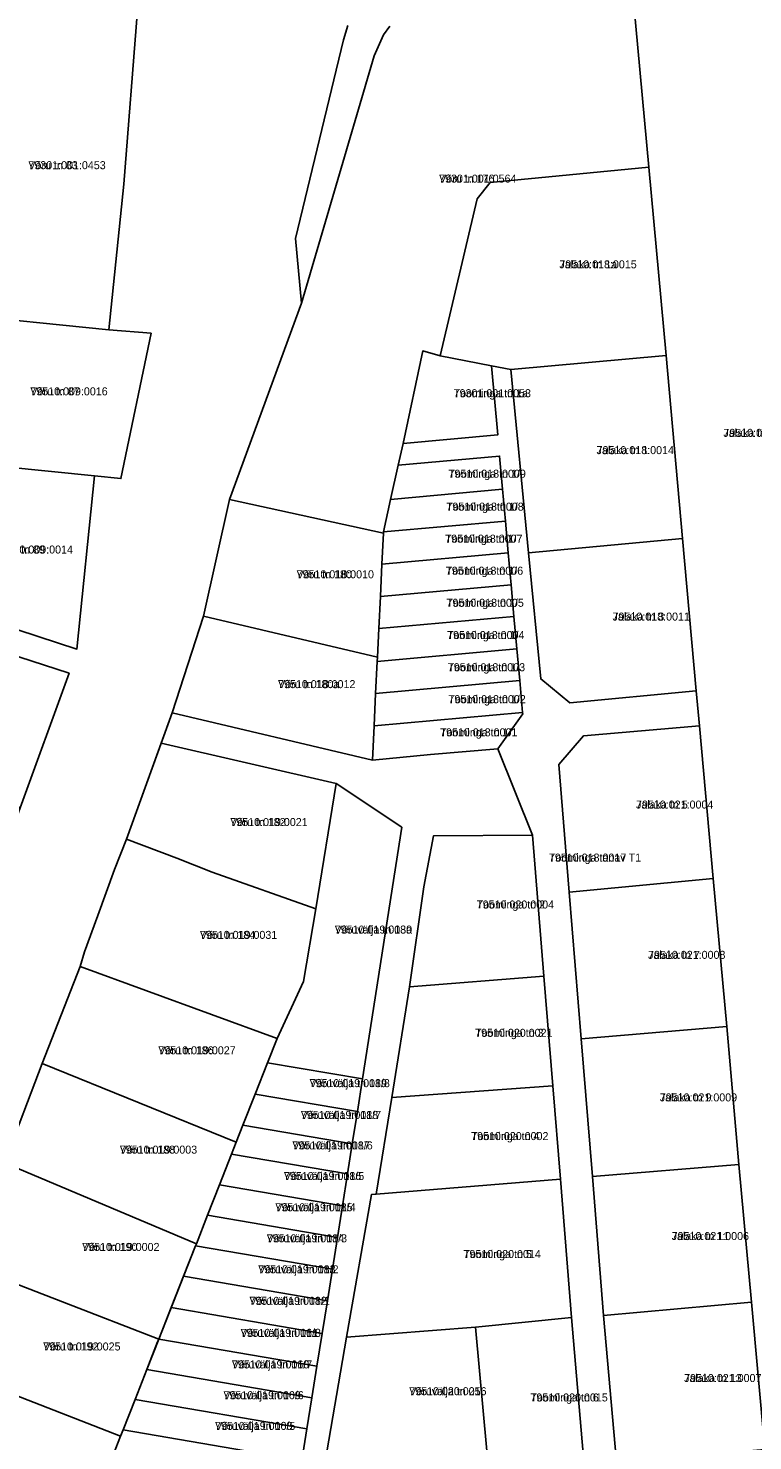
# Model space of a CAD drawing. Extents: x 643847 to 663718, y 6468443 to 6482775.
# Drawn here: x 659233.9 to 659369.8, y 6471257.8 to 6471522.5 of the extents above; entities that cross this region are included whole.
import ezdxf

# ---------------------------------------------------------------- set-up
doc = ezdxf.new("R2010")
doc.units = 0
for name, color, linetype in [('L_AADRESS', 7, 'Continuous'), ('PIIR', 7, 'Continuous'), ('TUNNUS', 7, 'Continuous')]:
    doc.layers.add(name, color=color, linetype=linetype)

msp = doc.modelspace()

# ---------------------------------------------------------------- linework, layer by layer
at = {"layer": 'PIIR'}
for points in [[(659372.07, 6471256.11), (659369.55, 6471283.74), (659367.19, 6471309.53), (659364.92, 6471335.44), (659362.35, 6471363.18), (659359.81, 6471391.77), (659359.2, 6471398.35), (659356.62, 6471426.9), (659353.53, 6471461.15), (659350.28, 6471496.5), (659347.41, 6471527.67), (659346.65, 6471536.07), (659343.05, 6471538.07), (659339.48, 6471539.32), (659335.08, 6471540), (659379.99, 6471554.62)], [(659172.33, 6471217.52), (659190.04, 6471263.38), (659193.61, 6471272.61), (659200.97, 6471291.29), (659206.83, 6471306.43), (659218.63, 6471338.59), (659225.4, 6471357.14), (659232.41, 6471376.4), (659241.61, 6471401.62), (659208.77, 6471412.28), (659204.28, 6471409.83), (659201.66, 6471420.56), (659209.98, 6471416.96), (659243.06, 6471406.15), (659246.34, 6471438.6), (659251.31, 6471438.1), (659256.98, 6471465.36), (659249.04, 6471466.01), (659251.84, 6471493.3), (659254.42, 6471525.93)], [(659347.41, 6471527.67), (659350.28, 6471496.5), (659320.56, 6471493.63), (659318.09, 6471490.57), (659311.19, 6471461.12), (659307.9, 6471462.03), (659304.25, 6471444.69), (659303.33, 6471440.64), (659301.88, 6471434.21), (659300.58, 6471428.1), (659300.56, 6471427.85), (659271.69, 6471434.18), (659285.16, 6471470.96), (659298.83, 6471517.34), (659300.57, 6471521.3), (659301.73, 6471522.91)], [(659293.84, 6471523.06), (659293.08, 6471520.32), (659284.08, 6471483.09), (659285.16, 6471470.96), (659271.69, 6471434.18), (659266.8, 6471412.32), (659260.94, 6471394.17), (659252.39, 6471370.52), (659250.13, 6471364.86), (659246.98, 6471356.23), (659244.47, 6471349.41), (659243.69, 6471346.68), (659236.54, 6471328.46), (659229.47, 6471309.85), (659222.21, 6471290.78), (659215.12, 6471272.69), (659207.74, 6471253.86)], [(659301.73, 6471522.91), (659300.57, 6471521.3), (659298.83, 6471517.34), (659285.16, 6471470.96), (659284.08, 6471483.09), (659293.08, 6471520.32), (659293.84, 6471523.06)], [(659338.38, 6471251.03), (659335.78, 6471280.87), (659333.73, 6471306.8), (659332.3, 6471324.26), (659330.64, 6471344.87), (659328.49, 6471371.27), (659321.96, 6471387.47), (659326.65, 6471394.02), (659326.62, 6471394.27), (659326.09, 6471400.23), (659325.56, 6471406.17), (659325.02, 6471412.24), (659324.48, 6471418.17), (659323.94, 6471424.2), (659323.42, 6471430.12), (659322.88, 6471436.1), (659322.32, 6471442.32), (659303.33, 6471440.64), (659304.25, 6471444.69), (659321.96, 6471446.29), (659320.81, 6471459.24), (659324.4, 6471458.53), (659327.75, 6471424.2), (659330.05, 6471400.57), (659335.5, 6471396.07), (659359.2, 6471398.35), (659359.81, 6471391.77), (659338.03, 6471389.88), (659333.45, 6471384.49), (659335.39, 6471360.58), (659337.62, 6471333.1), (659339.71, 6471307.29), (659341.82, 6471281.22), (659344.26, 6471253.81)], [(659285.25, 6471254.08), (659286.2, 6471259.99), (659287.13, 6471265.82), (659288.06, 6471271.75), (659289.04, 6471277.88), (659290.02, 6471284), (659290.96, 6471289.91), (659291.9, 6471295.84), (659292.85, 6471301.77), (659293.8, 6471307.8), (659294.7, 6471313.42), (659295.66, 6471319.45), (659296.63, 6471325.57), (659304, 6471372.76), (659291.69, 6471380.93), (659258.85, 6471388.49), (659260.94, 6471394.17), (659298.47, 6471385.34), (659309.39, 6471386.39), (659321.96, 6471387.47), (659328.49, 6471371.27), (659309.95, 6471371.16), (659308.14, 6471361.59), (659305.42, 6471342.82), (659302.1, 6471322.08), (659299.19, 6471303.99), (659298.27, 6471303.91), (659293.64, 6471277.21), (659289.56, 6471253.51)]]:
    msp.add_lwpolyline(points, dxfattribs=at)
for points in [[(659249.04, 6471466.01), (659219.42, 6471468.98), (659222.1, 6471496.25), (659216.92, 6471496.82), (659216.28, 6471501.43), (659213.49, 6471521.87), (659233.09, 6471524.63), (659254.42, 6471525.93), (659251.84, 6471493.3)], [(659353.53, 6471461.15), (659324.4, 6471458.53), (659320.81, 6471459.24), (659311.19, 6471461.12), (659318.09, 6471490.57), (659320.56, 6471493.63), (659350.28, 6471496.5)], [(659251.31, 6471438.1), (659246.34, 6471438.6), (659212.78, 6471441.97), (659215.85, 6471469.32), (659219.42, 6471468.98), (659249.04, 6471466.01), (659256.98, 6471465.36)], [(659304.25, 6471444.69), (659307.9, 6471462.03), (659311.19, 6471461.12), (659320.81, 6471459.24), (659321.96, 6471446.29)], [(659356.62, 6471426.9), (659327.75, 6471424.2), (659324.4, 6471458.53), (659353.53, 6471461.15)], [(659243.06, 6471406.15), (659209.98, 6471416.96), (659212.78, 6471441.97), (659246.34, 6471438.6)], [(659322.88, 6471436.1), (659301.88, 6471434.21), (659303.33, 6471440.64), (659322.32, 6471442.32)], [(659323.42, 6471430.12), (659300.58, 6471428.1), (659301.88, 6471434.21), (659322.88, 6471436.1)], [(659271.69, 6471434.18), (659300.56, 6471427.85), (659300.26, 6471422.07), (659299.96, 6471415.98), (659299.67, 6471409.98), (659299.4, 6471404.66), (659266.8, 6471412.32)], [(659323.94, 6471424.2), (659300.26, 6471422.07), (659300.56, 6471427.85), (659300.58, 6471428.1), (659323.42, 6471430.12)], [(659359.2, 6471398.35), (659335.5, 6471396.07), (659330.05, 6471400.57), (659327.75, 6471424.2), (659356.62, 6471426.9)], [(659324.48, 6471418.17), (659299.96, 6471415.98), (659300.26, 6471422.07), (659323.94, 6471424.2)], [(659325.02, 6471412.24), (659299.67, 6471409.98), (659299.96, 6471415.98), (659324.48, 6471418.17)], [(659241.61, 6471401.62), (659232.41, 6471376.4), (659194.35, 6471388.67), (659201.16, 6471407.88), (659204.28, 6471409.83), (659208.77, 6471412.28)], [(659266.8, 6471412.32), (659299.4, 6471404.66), (659299.36, 6471403.83), (659299.07, 6471397.82), (659298.78, 6471391.78), (659298.47, 6471385.34), (659260.94, 6471394.17)], [(659325.56, 6471406.17), (659299.36, 6471403.83), (659299.4, 6471404.66), (659299.67, 6471409.98), (659325.02, 6471412.24)], [(659326.09, 6471400.23), (659299.07, 6471397.82), (659299.36, 6471403.83), (659325.56, 6471406.17)], [(659326.62, 6471394.27), (659298.78, 6471391.78), (659299.07, 6471397.82), (659326.09, 6471400.23)], [(659326.65, 6471394.02), (659321.96, 6471387.47), (659309.39, 6471386.39), (659298.47, 6471385.34), (659298.78, 6471391.78), (659326.62, 6471394.27)], [(659362.35, 6471363.18), (659335.39, 6471360.58), (659333.45, 6471384.49), (659338.03, 6471389.88), (659359.81, 6471391.77)], [(659258.85, 6471388.49), (659291.69, 6471380.93), (659287.85, 6471357.46), (659268.41, 6471364.33), (659261.81, 6471366.96), (659252.39, 6471370.52)], [(659304, 6471372.76), (659296.63, 6471325.57), (659278.81, 6471328.63), (659280.64, 6471333.14), (659285.56, 6471343.84), (659287.85, 6471357.46), (659291.69, 6471380.93)], [(659252.39, 6471370.52), (659261.81, 6471366.96), (659268.41, 6471364.33), (659287.85, 6471357.46), (659285.55, 6471343.82), (659280.64, 6471333.14), (659243.69, 6471346.68), (659244.47, 6471349.41), (659246.98, 6471356.23), (659250.13, 6471364.86)], [(659330.64, 6471344.87), (659305.42, 6471342.82), (659308.14, 6471361.59), (659309.95, 6471371.16), (659328.49, 6471371.27)], [(659364.92, 6471335.44), (659337.62, 6471333.1), (659335.39, 6471360.58), (659362.35, 6471363.18)], [(659243.69, 6471346.68), (659280.64, 6471333.14), (659278.81, 6471328.63), (659276.48, 6471322.74), (659274.2, 6471316.93), (659272.93, 6471313.72), (659236.54, 6471328.46)], [(659332.3, 6471324.26), (659302.1, 6471322.08), (659305.42, 6471342.82), (659330.64, 6471344.87)], [(659367.19, 6471309.53), (659339.71, 6471307.29), (659337.62, 6471333.1), (659364.92, 6471335.44)], [(659236.54, 6471328.46), (659272.93, 6471313.72), (659272.07, 6471311.51), (659269.79, 6471305.72), (659267.54, 6471300.02), (659265.46, 6471294.7), (659229.47, 6471309.85)], [(659295.66, 6471319.45), (659276.48, 6471322.74), (659278.81, 6471328.63), (659296.63, 6471325.57)], [(659294.7, 6471313.42), (659274.2, 6471316.93), (659276.48, 6471322.74), (659295.66, 6471319.45)], [(659299.19, 6471303.99), (659302.1, 6471322.08), (659332.3, 6471324.26), (659333.73, 6471306.8)], [(659293.8, 6471307.8), (659272.07, 6471311.51), (659272.93, 6471313.72), (659274.2, 6471316.93), (659294.7, 6471313.42)], [(659292.85, 6471301.77), (659269.79, 6471305.72), (659272.07, 6471311.51), (659293.8, 6471307.8)], [(659229.47, 6471309.85), (659265.46, 6471294.7), (659265.3, 6471294.31), (659258.42, 6471276.83), (659222.21, 6471290.78)], [(659369.55, 6471283.74), (659341.82, 6471281.22), (659339.71, 6471307.29), (659367.19, 6471309.53)], [(659335.78, 6471280.87), (659317.81, 6471279.08), (659293.64, 6471277.21), (659298.27, 6471303.91), (659299.19, 6471303.99), (659333.73, 6471306.8)], [(659291.9, 6471295.84), (659267.54, 6471300.02), (659269.79, 6471305.72), (659292.85, 6471301.77)], [(659290.96, 6471289.91), (659265.3, 6471294.31), (659265.46, 6471294.7), (659267.54, 6471300.02), (659291.9, 6471295.84)], [(659290.02, 6471284), (659263.06, 6471288.61), (659265.3, 6471294.31), (659290.96, 6471289.91)], [(659222.21, 6471290.78), (659258.42, 6471276.83), (659256.17, 6471271.12), (659253.97, 6471265.52), (659251.72, 6471259.81), (659251.25, 6471258.6), (659215.12, 6471272.69)], [(659289.04, 6471277.88), (659260.74, 6471282.72), (659263.06, 6471288.61), (659290.02, 6471284)], [(659288.06, 6471271.75), (659258.42, 6471276.83), (659260.74, 6471282.72), (659289.04, 6471277.88)], [(659372.07, 6471256.11), (659344.26, 6471253.81), (659341.82, 6471281.22), (659369.55, 6471283.74)], [(659338.38, 6471251.03), (659320.73, 6471249.52), (659319.92, 6471255.88), (659317.81, 6471279.08), (659335.78, 6471280.87)], [(659287.13, 6471265.82), (659256.17, 6471271.12), (659258.2, 6471276.28), (659258.42, 6471276.83), (659288.06, 6471271.75)], [(659317.81, 6471279.08), (659319.92, 6471255.89), (659289.56, 6471253.52), (659293.64, 6471277.21)], [(659215.12, 6471272.69), (659251.25, 6471258.6), (659249.48, 6471254.11), (659247.24, 6471248.41), (659245, 6471242.71), (659243.74, 6471239.52), (659207.74, 6471253.86)], [(659286.2, 6471259.99), (659253.97, 6471265.52), (659256.17, 6471271.12), (659287.13, 6471265.82)], [(659285.25, 6471254.08), (659251.72, 6471259.81), (659253.97, 6471265.52), (659286.2, 6471259.99)], [(659284.41, 6471248.76), (659284.42, 6471248.12), (659249.48, 6471254.11), (659251.25, 6471258.6), (659251.72, 6471259.81), (659285.25, 6471254.08)]]:
    msp.add_lwpolyline(points, close=True, dxfattribs=at)

# ---------------------------------------------------------------- texts
at = {"layer": 'L_AADRESS'}
for s, p in [('Võru tn 83', (659233.96, 6471496.1)), ('Võru tn 176', (659310.98, 6471493.58)), ('Jalaka tn 1a', (659333.53, 6471477.52)), ('Võru tn 87', (659234.33, 6471453.71)), ('Toominga tn 1a', (659313.7, 6471453.36)), ('Jalaka tänav T1', (659364.28, 6471445.93)), ('Jalaka tn 1', (659340.51, 6471442.69)), ('Toominga tn 1/9', (659312.74, 6471438.27)), ('Toominga tn 1/8', (659312.34, 6471432.1)), ('Võru tn 89', (659227.82, 6471424.06)), ('Toominga tn 1/7', (659312.12, 6471426.1)), ('Võru tn 180', (659284.26, 6471419.42)), ('Toominga tn 1/6', (659312.24, 6471420.09)), ('Toominga tn 1/5', (659312.36, 6471414.08)), ('Jalaka tn 3', (659343.5, 6471411.49)), ('Toominga tn 1/4', (659312.48, 6471408.03)), ('Toominga tn 1/3', (659312.6, 6471402)), ('Võru tn 180a', (659280.78, 6471398.83)), ('Toominga tn 1/2', (659312.72, 6471396.01)), ('Toominga tn 1/1', (659311.16, 6471389.8)), ('Jalaka tn 5', (659347.9, 6471376.26)), ('Võru tn 182', (659271.83, 6471372.98)), ('Toominga tänav T1', (659331.57, 6471366.32)), ('Toominga tn 2', (659318.03, 6471357.53)), ('Võruvälja tn 18a', (659291.41, 6471352.83)), ('Võru tn 184', (659266.13, 6471351.83)), ('Jalaka tn 7', (659350.16, 6471348.09)), ('Toominga tn 3', (659317.74, 6471333.48)), ('Võru tn 186', (659258.33, 6471330.2)), ('Võruvälja tn 18/8', (659286.69, 6471324.04)), ('Jalaka tn 9', (659352.36, 6471321.37)), ('Võruvälja tn 18/7', (659285.05, 6471318.08)), ('Võruvälja tn 18/6', (659283.47, 6471312.37)), ('Toominga tn 4', (659316.98, 6471314.12)), ('Võru tn 188', (659251.11, 6471311.58)), ('Võruvälja tn 18/5', (659281.88, 6471306.64)), ('Võruvälja tn 18/4', (659280.27, 6471300.78)), ('Võruvälja tn 18/3', (659278.66, 6471294.96)), ('Jalaka tn 11', (659354.58, 6471295.38)), ('Võru tn 190', (659244.05, 6471293.34)), ('Toominga tn 5', (659315.55, 6471292.01)), ('Võruvälja tn 18/2', (659277.06, 6471289.15)), ('Võruvälja tn 18/1', (659275.42, 6471283.24)), ('Võruvälja tn 16/8', (659273.76, 6471277.24)), ('Võru tn 192', (659236.74, 6471274.69)), ('Võruvälja tn 16/7', (659272.12, 6471271.32)), ('Jalaka tn 13', (659356.92, 6471268.77)), ('Võruvälja tn 16/6', (659270.54, 6471265.55)), ('Võruvälja tn 25', (659305.37, 6471266.3)), ('Toominga tn 6', (659328.1, 6471265.13)), ('Võruvälja tn 16/5', (659268.97, 6471259.8))]:
    msp.add_text(s, height=1.5, dxfattribs=at).set_placement(p)
at = {"layer": 'TUNNUS'}
for s, p in [('79301:001:0453', (659233.96, 6471496.1)), ('79301:001:0564', (659310.98, 6471493.58)), ('79510:018:0015', (659333.53, 6471477.52)), ('79510:009:0016', (659234.33, 6471453.71)), ('79301:001:0053', (659313.7, 6471453.36)), ('79510:018:0018', (659364.28, 6471445.93)), ('79510:018:0014', (659340.51, 6471442.69)), ('79510:018:0009', (659312.74, 6471438.27)), ('79510:018:0008', (659312.34, 6471432.1)), ('79510:009:0014', (659227.82, 6471424.06)), ('79510:018:0007', (659312.12, 6471426.1)), ('79510:018:0010', (659284.26, 6471419.42)), ('79510:018:0006', (659312.24, 6471420.09)), ('79510:018:0005', (659312.36, 6471414.08)), ('79510:018:0011', (659343.5, 6471411.49)), ('79510:018:0004', (659312.48, 6471408.03)), ('79510:018:0003', (659312.6, 6471402)), ('79510:018:0012', (659280.78, 6471398.83)), ('79510:018:0002', (659312.72, 6471396.01)), ('79510:018:0001', (659311.16, 6471389.8)), ('79510:021:0004', (659347.9, 6471376.26)), ('79510:019:0021', (659271.83, 6471372.98)), ('79510:018:0017', (659331.57, 6471366.32)), ('79510:020:0004', (659318.03, 6471357.53)), ('79510:019:0030', (659291.41, 6471352.83)), ('79510:019:0031', (659266.13, 6471351.83)), ('79510:021:0008', (659350.16, 6471348.09)), ('79510:020:0021', (659317.74, 6471333.48)), ('79510:019:0027', (659258.33, 6471330.2)), ('79510:019:0019', (659286.69, 6471324.04)), ('79510:021:0009', (659352.36, 6471321.37)), ('79510:019:0018', (659285.05, 6471318.08)), ('79510:019:0017', (659283.47, 6471312.37)), ('79510:020:0002', (659316.98, 6471314.12)), ('79510:019:0003', (659251.11, 6471311.58)), ('79510:019:0016', (659281.88, 6471306.64)), ('79510:019:0015', (659280.27, 6471300.78)), ('79510:019:0014', (659278.66, 6471294.96)), ('79510:021:0006', (659354.58, 6471295.38)), ('79510:019:0002', (659244.05, 6471293.34)), ('79510:020:0014', (659315.55, 6471292.01)), ('79510:019:0013', (659277.06, 6471289.15)), ('79510:019:0012', (659275.42, 6471283.24)), ('79510:019:0011', (659273.76, 6471277.24)), ('79510:019:0025', (659236.74, 6471274.69)), ('79510:019:0010', (659272.12, 6471271.32)), ('79510:021:0007', (659356.92, 6471268.77)), ('79510:019:0009', (659270.54, 6471265.55)), ('79510:020:0016', (659305.37, 6471266.3)), ('79510:020:0015', (659328.1, 6471265.13)), ('79510:019:0008', (659268.97, 6471259.8))]:
    msp.add_text(s, height=1.5, dxfattribs=at).set_placement(p)

doc.saveas('drawing.dxf')
